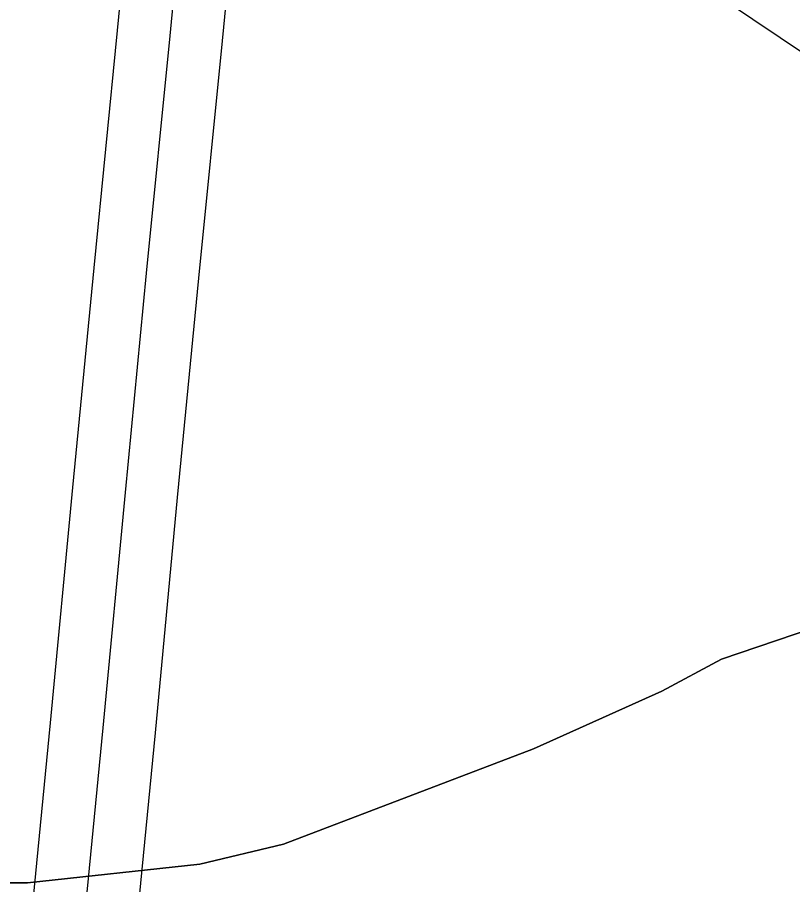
# Model space of a CAD drawing. Extents: x -758499 to -754160, y -1175205 to -1172032.
# Drawn here: x -756598.2 to -756487.4, y -1174350.7 to -1174226.8 of the extents above; entities that cross this region are included whole.
import ezdxf

# ---------------------------------------------------------------- set-up
doc = ezdxf.new("R2010")
doc.units = 0
for name, color, linetype in [('A041_BPEJ_p', 7, 'Continuous'), ('A068_Vodovod_l', 7, 'Continuous'), ('A091_92_Silnice23_op', 7, 'Continuous'), ('LIMITY OP vodovodu', 7, 'Continuous')]:
    doc.layers.add(name, color=color, linetype=linetype)

msp = doc.modelspace()

# ---------------------------------------------------------------- linework, layer by layer
at = {"layer": 'A041_BPEJ_p'}
for p, q in [((-756497.58, -1174318.46), (-756467.37, -1174308.19)), ((-756467.37, -1174308.19), (-756497.58, -1174318.46)), ((-756506.11, -1174323.03), (-756497.58, -1174318.46)), ((-756497.58, -1174318.46), (-756506.11, -1174323.03)), ((-756524.43, -1174331.31), (-756506.11, -1174323.03)), ((-756506.11, -1174323.03), (-756524.43, -1174331.31)), ((-756560.18, -1174344.91), (-756524.43, -1174331.31)), ((-756524.43, -1174331.31), (-756560.18, -1174344.91)), ((-756572.09, -1174347.75), (-756560.18, -1174344.91)), ((-756560.18, -1174344.91), (-756572.09, -1174347.75)), ((-756596.71, -1174350.45), (-756572.09, -1174347.75)), ((-756572.09, -1174347.75), (-756596.71, -1174350.45)), ((-756613.25, -1174350.28), (-756596.71, -1174350.45)), ((-756596.71, -1174350.45), (-756613.25, -1174350.28))]:
    msp.add_line(p, q, dxfattribs=at)
at = {"layer": 'A068_Vodovod_l'}
for p, q in [((-756573.87, -1174203.44), (-756576.4, -1174229.43)), ((-756576.4, -1174229.43), (-756579.75, -1174263.32)), ((-756579.75, -1174263.32), (-756582.79, -1174294.66)), ((-756582.79, -1174294.66), (-756585.96, -1174328.29)), ((-756585.96, -1174328.29), (-756588.26, -1174351.74))]:
    msp.add_line(p, q, dxfattribs=at)
at = {"layer": 'A091_92_Silnice23_op'}
msp.add_lwpolyline([(-756268.66, -1174608.08), (-756276.97, -1174595.12), (-756282.34, -1174580.53), (-756286.62, -1174564.98), (-756288.44, -1174548.76), (-756290.39, -1174524.72), (-756292.54, -1174484.31), (-756294, -1174463.74), (-756297.26, -1174422.64), (-756301.81, -1174407.23), (-756305.74, -1174397.98), (-756316.52, -1174377.88), (-756335.62, -1174347.55), (-756341.59, -1174340.75), (-756342.78, -1174338.88), (-756347.56, -1174333.86), (-756360.41, -1174321.84), (-756372.67, -1174311.57), (-756402.49, -1174288.85), (-756436.13, -1174265.32), (-756500.63, -1174222.03)], dxfattribs=at)
at = {"layer": 'LIMITY OP vodovodu'}
for points in [[(-756612.1, -1174541.9), (-756611.43, -1174531.5), (-756610.91, -1174526.01), (-756610.88, -1174525.27), (-756609.05, -1174503.19), (-756606.7, -1174475.48), (-756604.26, -1174446.97), (-756601.45, -1174413.91), (-756598.18, -1174377.53), (-756595.73, -1174351.03), (-756593.43, -1174327.57), (-756590.26, -1174293.95), (-756587.21, -1174262.59), (-756583.86, -1174228.7), (-756581.33, -1174202.7), (-756579.89, -1174188.54), (-756578.84, -1174178.02), (-756578.54, -1174175.16), (-756577.64, -1174172.89), (-756577.05, -1174171.67), (-756575.76, -1174169.64), (-756574.67, -1174167.87), (-756569.8, -1174160.13)], [(-756557.1, -1174168.11), (-756561.93, -1174175.79), (-756563.04, -1174177.6), (-756563.85, -1174178.86), (-756563.92, -1174179.54), (-756564.97, -1174190.04), (-756566.41, -1174204.18), (-756568.94, -1174230.16), (-756572.29, -1174264.05), (-756575.32, -1174295.37), (-756578.49, -1174329.01), (-756580.79, -1174352.45), (-756583.24, -1174378.89), (-756586.51, -1174415.21), (-756589.32, -1174448.25), (-756591.76, -1174476.76), (-756594.11, -1174504.45), (-756595.9, -1174526.17), (-756595.93, -1174527.01), (-756596.47, -1174532.7), (-756597.29, -1174545.26), (-756597.77, -1174547.1), (-756598.93, -1174549.6), (-756600.54, -1174551.47)]]:
    msp.add_lwpolyline(points, dxfattribs=at)

doc.saveas('drawing.dxf')
